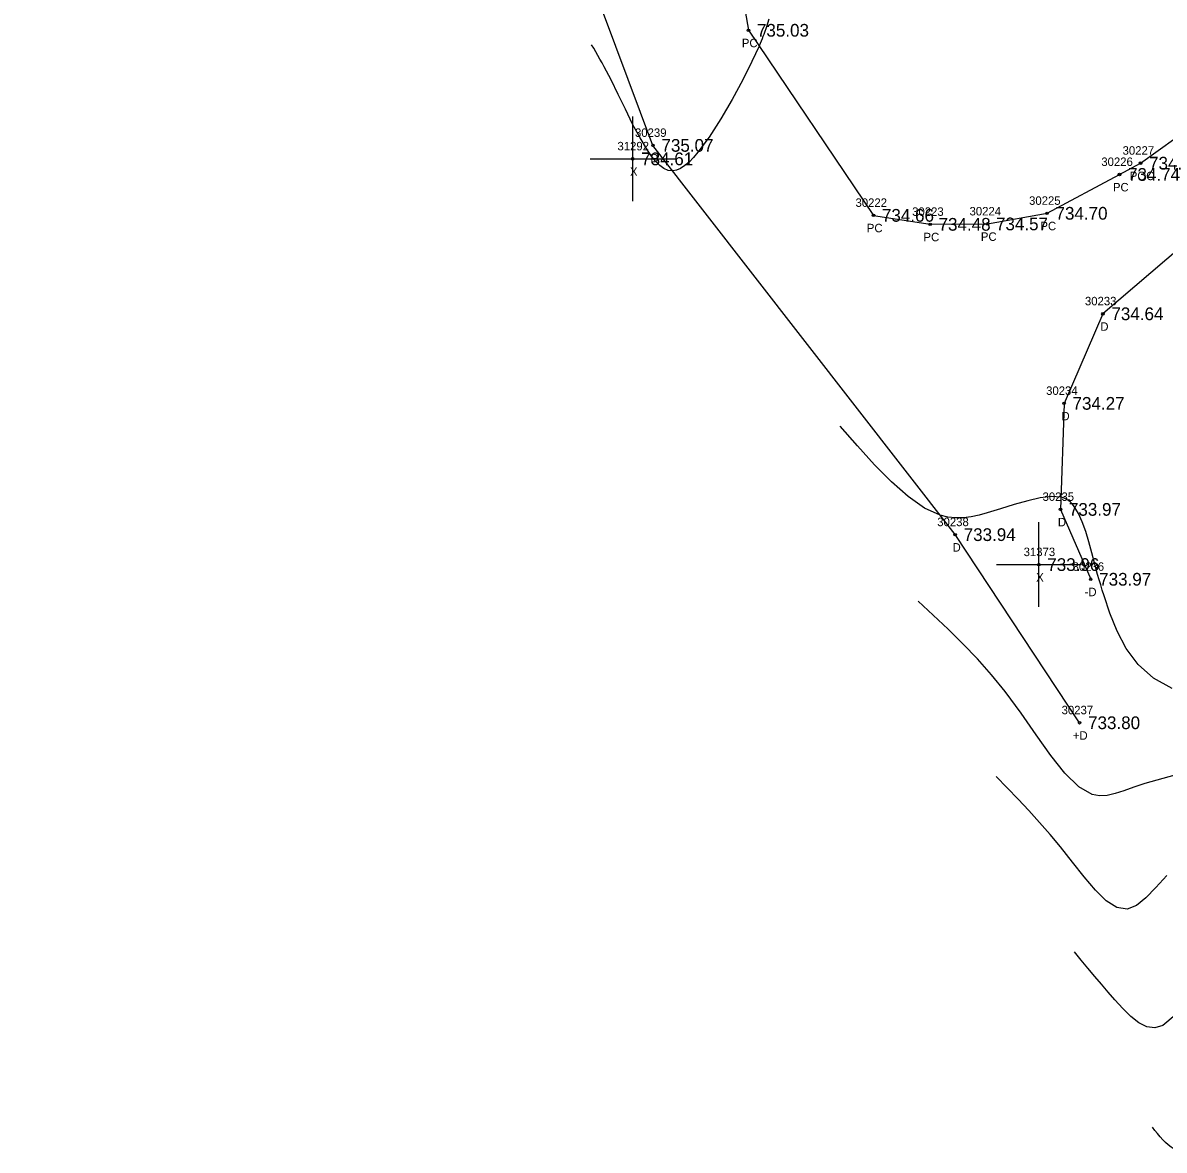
# Model space of a CAD drawing. Extents: x 1376587 to 1378239, y 1000335 to 1003031.
# Drawn here: x 1376768.5 to 1376903.1, y 1002213.7 to 1002346.6 of the extents above; entities that cross this region are included whole.
import ezdxf

# ---------------------------------------------------------------- set-up
doc = ezdxf.new("R2010")
doc.units = 0
for name, color, linetype in [('RD_DTM_BkLn1', 7, 'Continuous'), ('RD_DTM_Major1', 7, 'Continuous'), ('RD_DTM_Minor1', 7, 'Continuous'), ('RD_EX_Driveway', 7, 'Continuous'), ('RD_EX_Driveway_txCode', 7, 'Continuous'), ('RD_EX_Misc', 7, 'Continuous'), ('RD_EX_Misc_txCode', 7, 'Continuous'), ('RD_EX_Road', 7, 'Continuous'), ('RD_EX_TX_Driveway_ELEV', 7, 'Continuous'), ('RD_EX_TX_Misc_ELEV', 7, 'Continuous'), ('RD_SMD_Locator', 7, 'Continuous')]:
    doc.layers.add(name, color=color, linetype=linetype)

msp = doc.modelspace()

# ---------------------------------------------------------------- linework, layer by layer
at = {"layer": 'RD_DTM_BkLn1'}
msp.add_spline([(1377003.45, 1002259.31), (1376973.19, 1002311.2), (1376942.72, 1002364.73), (1376914.25, 1002420.14), (1376886.11, 1002475.59), (1376860.06, 1002531.09), (1376835.65, 1002585.09), (1376813.12, 1002641.26), (1376777.12, 1002732.3)], degree=3, dxfattribs=at)
at = {"layer": 'RD_DTM_Major1'}
for points in [[(1376856.44, 1002347.06), (1376856.28, 1002346.56), (1376856.11, 1002346.04), (1376855.92, 1002345.5), (1376855.83, 1002345.26), (1376855.74, 1002345.01), (1376855.64, 1002344.75), (1376855.53, 1002344.48), (1376855.41, 1002344.2), (1376855.29, 1002343.9), (1376854.44, 1002342.06), (1376853.36, 1002339.9), (1376852.12, 1002337.59), (1376850.78, 1002335.3), (1376849.41, 1002333.17), (1376848.07, 1002331.37), (1376847.54, 1002330.75), (1376847.02, 1002330.22), (1376846.52, 1002329.8), (1376846.03, 1002329.48), (1376845.56, 1002329.27), (1376845.1, 1002329.18), (1376844.57, 1002329.24), (1376844.06, 1002329.46), (1376843.56, 1002329.82), (1376843.08, 1002330.32), (1376842.59, 1002330.92), (1376842.11, 1002331.61), (1376841.24, 1002333.07), (1376840.37, 1002334.71), (1376839.51, 1002336.44), (1376838.66, 1002338.2), (1376837.83, 1002339.9), (1376837.03, 1002341.46), (1376836.78, 1002341.93), (1376836.52, 1002342.37), (1376836.27, 1002342.8), (1376836.02, 1002343.22), (1376835.78, 1002343.64), (1376835.53, 1002344.05)], [(1376904.55, 1002213.71), (1376904.25, 1002213.82), (1376903.88, 1002214.05), (1376903.51, 1002214.34), (1376903.2, 1002214.63), (1376902.89, 1002214.95), (1376902.59, 1002215.3), (1376902.28, 1002215.67), (1376901.97, 1002216.05), (1376901.66, 1002216.44)]]:
    msp.add_lwpolyline(points, dxfattribs=at)
at = {"layer": 'RD_DTM_Minor1'}
for points in [[(1376904, 1002268.13), (1376901.78, 1002269.36), (1376899.99, 1002270.97), (1376898.59, 1002272.86), (1376897.5, 1002274.91), (1376896.64, 1002277.03), (1376895.96, 1002279.09), (1376895.76, 1002279.73), (1376895.57, 1002280.37), (1376895.39, 1002280.98), (1376895.21, 1002281.59), (1376895.04, 1002282.19), (1376894.88, 1002282.79), (1376894.52, 1002284.13), (1376894.16, 1002285.43), (1376893.8, 1002286.66), (1376893.4, 1002287.79), (1376892.95, 1002288.78), (1376892.45, 1002289.61), (1376892.23, 1002289.88), (1376892.01, 1002290.11), (1376891.76, 1002290.32), (1376891.49, 1002290.49), (1376891.2, 1002290.63), (1376890.87, 1002290.72), (1376889.77, 1002290.8), (1376888.44, 1002290.64), (1376886.96, 1002290.29), (1376885.38, 1002289.83), (1376883.76, 1002289.32), (1376882.17, 1002288.85), (1376881.22, 1002288.6), (1376880.28, 1002288.41), (1376879.37, 1002288.29), (1376878.46, 1002288.26), (1376877.56, 1002288.35), (1376876.64, 1002288.57), (1376874.78, 1002289.42), (1376872.86, 1002290.77), (1376870.9, 1002292.5), (1376868.91, 1002294.53), (1376866.89, 1002296.76), (1376864.86, 1002299.09)], [(1376904.31, 1002257.94), (1376900.79, 1002256.95), (1376899.47, 1002256.5), (1376898.3, 1002256.08), (1376897.27, 1002255.75), (1376896.32, 1002255.54), (1376895.44, 1002255.5), (1376894.58, 1002255.66), (1376892.98, 1002256.57), (1376891.35, 1002258.17), (1376889.68, 1002260.26), (1376887.96, 1002262.68), (1376886.17, 1002265.25), (1376884.32, 1002267.78), (1376882.69, 1002269.78), (1376881.03, 1002271.66), (1376879.32, 1002273.43), (1376877.58, 1002275.14), (1376875.83, 1002276.79), (1376874.06, 1002278.43)], [(1376903.36, 1002246.1), (1376902.08, 1002244.69), (1376900.9, 1002243.45), (1376899.79, 1002242.55), (1376898.68, 1002242.13), (1376897.48, 1002242.34), (1376896.23, 1002243.13), (1376894.94, 1002244.37), (1376893.61, 1002245.93), (1376892.24, 1002247.68), (1376890.83, 1002249.47), (1376889.61, 1002250.94), (1376888.37, 1002252.36), (1376887.11, 1002253.75), (1376885.84, 1002255.1), (1376884.55, 1002256.44), (1376883.26, 1002257.76)], [(1376904.35, 1002229.64), (1376902.91, 1002228.41), (1376901.94, 1002228.14), (1376900.99, 1002228.27), (1376900.05, 1002228.74), (1376899.11, 1002229.48), (1376898.18, 1002230.4), (1376897.24, 1002231.43), (1376896.45, 1002232.34), (1376895.66, 1002233.27), (1376894.86, 1002234.21), (1376894.06, 1002235.17), (1376893.26, 1002236.13), (1376892.46, 1002237.1)]]:
    msp.add_lwpolyline(points, dxfattribs=at)
at = {"layer": 'RD_EX_Driveway'}
for points in [[(1376910.97, 1002403.29), (1376904.12, 1002405.28), (1376902.61, 1002405.41), (1376898.14, 1002404.97), (1376891.9, 1002404.07), (1376878.32, 1002397.35), (1376865.82, 1002389.76), (1376856.77, 1002381.29), (1376852.77, 1002374.27), (1376851.72, 1002365.55), (1376852.45, 1002354.79), (1376854.03, 1002345.76), (1376868.77, 1002323.94), (1376875.45, 1002322.88), (1376882.22, 1002322.93), (1376889.24, 1002324.18), (1376897.79, 1002328.76), (1376900.27, 1002330.09), (1376914.86, 1002340.55), (1376927.38, 1002353.05), (1376934.4, 1002359.99)], [(1376893.08, 1002264.11), (1376878.41, 1002286.29), (1376842.77, 1002332.19), (1376829.79, 1002366.92)], [(1376936.53, 1002340.8), (1376920.8, 1002330.84), (1376905.27, 1002320.4), (1376895.83, 1002312.33), (1376891.25, 1002301.77), (1376890.82, 1002289.27), (1376894.39, 1002281.03)]]:
    msp.add_lwpolyline(points, dxfattribs=at)
at = {"layer": 'RD_EX_Misc'}
for p, q in [((1376840.38, 1002325.6), (1376840.38, 1002335.6)), ((1376835.38, 1002330.6), (1376845.38, 1002330.6)), ((1376888.27, 1002277.76), (1376888.27, 1002287.76)), ((1376883.27, 1002282.76), (1376893.27, 1002282.76))]:
    msp.add_line(p, q, dxfattribs=at)
at = {"layer": 'RD_EX_Road'}
for points in [[(1377013.31, 1002264.91), (1376982.81, 1002315.68), (1376952.47, 1002370.34), (1376923.17, 1002424.32), (1376895.64, 1002480.03), (1376870.11, 1002535.05), (1376846.33, 1002588.86), (1376822.29, 1002645.03), (1376786.56, 1002736.46)], [(1376994.75, 1002253.91), (1376964.91, 1002306.46), (1376934.4, 1002359.99), (1376904.77, 1002415.49), (1376877.27, 1002471.51), (1376851.04, 1002526.89), (1376827.48, 1002581.62), (1376804.19, 1002637.82), (1376768.46, 1002728.84)]]:
    msp.add_spline(points, degree=3, dxfattribs=at)
at = {"layer": 'RD_SMD_Locator'}
for centre in [(1376854.03, 1002345.76), (1376842.77, 1002332.19), (1376840.38, 1002330.6), (1376900.27, 1002330.09), (1376897.79, 1002328.76), (1376868.77, 1002323.94), (1376889.24, 1002324.18), (1376875.45, 1002322.88), (1376882.22, 1002322.93), (1376895.83, 1002312.33), (1376891.25, 1002301.77), (1376890.82, 1002289.27), (1376878.41, 1002286.29), (1376888.27, 1002282.76), (1376894.39, 1002281.03), (1376893.08, 1002264.11)]:
    msp.add_circle(centre, 0.15, dxfattribs=at)

# ---------------------------------------------------------------- texts
at = {"layer": 'RD_EX_Driveway_txCode'}
for s, p in [('PC', (1376853.25, 1002343.76)), ('30239', (1376840.65, 1002333.19)), ('30227', (1376898.15, 1002331.09)), ('D', (1376842.46, 1002330.19)), ('30226', (1376895.64, 1002329.76)), ('POC', (1376899, 1002328.09)), ('PC', (1376897.01, 1002326.76)), ('30222', (1376866.65, 1002324.94)), ('30225', (1376887.12, 1002325.18)), ('30223', (1376873.33, 1002323.88)), ('30224', (1376880.1, 1002323.93)), ('PC', (1376888.46, 1002322.18)), ('PC', (1376867.99, 1002321.94)), ('PC', (1376874.67, 1002320.88)), ('PC', (1376881.44, 1002320.93)), ('30233', (1376893.71, 1002313.33)), ('D', (1376895.52, 1002310.33)), ('30234', (1376889.13, 1002302.77)), ('D', (1376890.94, 1002299.77)), ('30235', (1376888.71, 1002290.27)), ('30238', (1376876.29, 1002287.29)), ('D', (1376890.52, 1002287.27)), ('D', (1376878.1, 1002284.29)), ('30236', (1376892.25, 1002282.03)), ('-D', (1376893.67, 1002279.03)), ('30237', (1376890.96, 1002265.11)), ('+D', (1376892.28, 1002262.11))]:
    msp.add_text(s, height=1, dxfattribs=at).set_placement(p)
at = {"layer": 'RD_EX_Misc_txCode'}
for s, p in [('31292', (1376838.58, 1002331.6)), ('X', (1376840.06, 1002328.6)), ('31373', (1376886.48, 1002283.76)), ('X', (1376887.96, 1002280.76))]:
    msp.add_text(s, height=1, dxfattribs=at).set_placement(p)
at = {"layer": 'RD_EX_TX_Driveway_ELEV'}
for s, p in [('735.03', (1376855.03, 1002345.01)), ('735.07', (1376843.77, 1002331.44)), ('734.81', (1376901.27, 1002329.34)), ('734.74', (1376898.79, 1002328.01)), ('734.66', (1376869.77, 1002323.19)), ('734.70', (1376890.24, 1002323.43)), ('734.48', (1376876.45, 1002322.13)), ('734.57', (1376883.22, 1002322.18)), ('734.64', (1376896.83, 1002311.58)), ('734.27', (1376892.25, 1002301.02)), ('733.97', (1376891.82, 1002288.52)), ('733.94', (1376879.41, 1002285.54)), ('733.97', (1376895.39, 1002280.28)), ('733.80', (1376894.08, 1002263.36))]:
    msp.add_text(s, height=1.5, dxfattribs=at).set_placement(p)
at = {"layer": 'RD_EX_TX_Misc_ELEV'}
for s, p in [('734.61', (1376841.38, 1002329.85)), ('733.96', (1376889.27, 1002282.01))]:
    msp.add_text(s, height=1.5, dxfattribs=at).set_placement(p)

doc.saveas('drawing.dxf')
